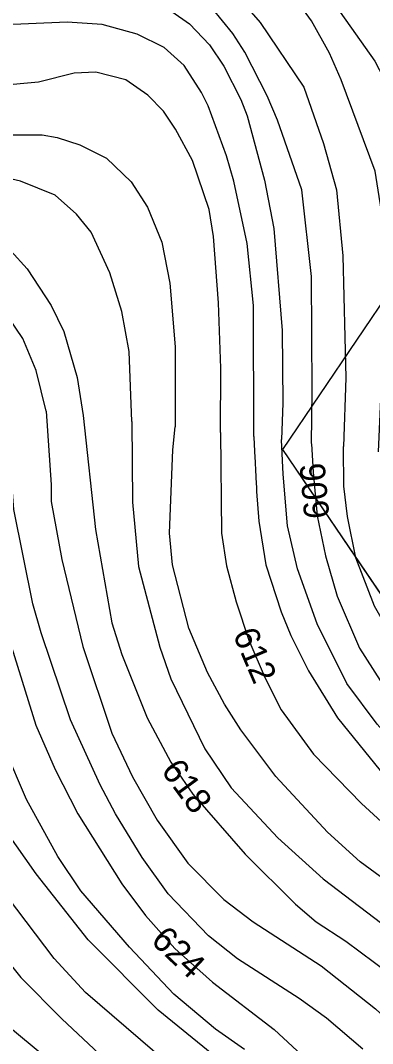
# Model space of a CAD drawing. Extents: x -709418 to -703832, y -1161719 to -1157826.
# Drawn here: x -708014.5 to -707902.2, y -1159626.2 to -1159299.5 of the extents above; entities that cross this region are included whole.
import ezdxf

# ---------------------------------------------------------------- set-up
doc = ezdxf.new("R2010")
doc.units = 0
for name, color, linetype in [('102_obvod PÚ', 7, 'Continuous'), ('120_vrstevnice hlavní', 7, 'Continuous'), ('121_vrstevnice hlavní_popis', 7, 'Continuous'), ('122_vrstevnice základní', 7, 'Continuous'), ('206_TTP_KN', 7, 'Continuous')]:
    doc.layers.add(name, color=color, linetype=linetype)

msp = doc.modelspace()

# ---------------------------------------------------------------- linework, layer by layer
at = {"layer": '102_obvod PÚ'}
msp.add_lwpolyline([(-707724.56, -1159646.08), (-707764.64, -1159606.18), (-707780.62, -1159589.13), (-707816.59, -1159548.02), (-707834.29, -1159540.67), (-707845.93, -1159545.26), (-707869.14, -1159519.09), (-707875.64, -1159517.8), (-707930.8, -1159436.52), (-707895.4, -1159384.07), (-707886.56, -1159395.85), (-707881.63, -1159392.07), (-707892.19, -1159376.87), (-707879.13, -1159345.25), (-707880.85, -1159325.27), (-707872.36, -1159300.51), (-707864.36, -1159294.8), (-707815.84, -1159358.53), (-707791.08, -1159387.78), (-707809.35, -1159354.82), (-707828.68, -1159315.5), (-707849.57, -1159270.84)], dxfattribs=at)
at = {"layer": '120_vrstevnice hlavní'}
for points in [[(-708040.47, -1159132.45), (-708035.9, -1159139.88), (-708025.33, -1159162.17), (-708014.33, -1159189.02), (-708007.04, -1159205.03), (-708002.47, -1159213.03), (-707992.9, -1159225.88), (-707980.75, -1159238.6), (-707968.47, -1159248.6), (-707938.32, -1159270.31), (-707926.18, -1159280.17), (-707918.61, -1159288.03), (-707901.46, -1159312.46), (-707897.32, -1159320.46), (-707890.01, -1159343.4), (-707888.28, -1159354.49), (-707886.52, -1159378.35), (-707886.98, -1159410.93), (-707888.63, -1159438.56)], [(-707940.06, -1159432.31), (-707940.12, -1159390.45), (-707942.18, -1159370.75), (-707946.47, -1159350.75), (-707948.75, -1159342.75), (-707954.61, -1159326.75), (-707956.75, -1159322.46), (-707962.32, -1159313.89), (-707968.61, -1159308.17), (-707977.32, -1159303.89), (-707988.47, -1159300.74), (-707999.61, -1159300.03), (-708021.9, -1159301.03), (-708072.76, -1159307.6), (-708096.76, -1159309.03), (-708112.76, -1159309.03), (-708132.76, -1159307.03), (-708140.76, -1159306.74), (-708160.76, -1159307.17), (-708180.76, -1159309.46), (-708196.76, -1159312.03)], [(-708006.36, -1159424.2), (-708009.48, -1159411.26), (-708013.71, -1159401.03), (-708020.47, -1159391.18), (-708024.76, -1159387.18), (-708031.9, -1159381.6), (-708039.33, -1159378.18), (-708046.76, -1159376.18), (-708054.19, -1159375.75), (-708072.76, -1159376.03), (-708087.61, -1159375.03), (-708105.04, -1159371.89), (-708125.62, -1159365.46), (-708142.76, -1159362.32), (-708156.47, -1159361.46), (-708170.19, -1159361.75), (-708187.33, -1159366.03), (-708197.62, -1159371.75), (-708206.77, -1159378.39), (-708217.52, -1159389.17), (-708225.11, -1159397.44)], [(-707954.84, -1159643.4), (-707993.75, -1159609.84), (-708003.73, -1159598.99), (-708027.74, -1159567.46), (-708039.32, -1159553.14), (-708044.23, -1159545.62), (-708052.48, -1159530.57), (-708058.84, -1159515.53), (-708068.82, -1159485.45), (-708076.49, -1159466.35), (-708080.68, -1159458.25), (-708083.58, -1159454.35), (-708088.06, -1159449.86), (-708093.12, -1159446.1), (-708101.08, -1159442.49), (-708112.36, -1159440.17), (-708131.16, -1159438.15), (-708146.21, -1159433.95), (-708158.36, -1159428.02), (-708166.17, -1159423.1), (-708178.03, -1159417.46), (-708184.97, -1159417.61)], [(-708006.36, -1159424.2), (-708004.7, -1159447.81), (-708004.74, -1159453.05), (-708001.27, -1159471.56), (-707994.62, -1159499.33), (-707985.36, -1159527.1), (-707978.71, -1159540.99), (-707970.9, -1159554.87), (-707961.06, -1159568.61), (-707949.64, -1159580.19), (-707940.23, -1159587.27), (-707918.54, -1159601.31), (-707901.18, -1159615.05), (-707892.5, -1159623.15), (-707883.97, -1159633.85)], [(-707939.16, -1159449.84), (-707938.45, -1159459.36), (-707936.18, -1159473.3), (-707931.27, -1159488.34), (-707928.23, -1159495.86), (-707922.59, -1159507.14), (-707913.33, -1159522.19), (-707899.73, -1159538.96), (-707890.04, -1159549.23), (-707875.43, -1159562.69), (-707860.1, -1159574.69), (-707833.2, -1159597.54), (-707820.9, -1159614.47), (-707814.1, -1159626.62)]]:
    msp.add_lwpolyline(points, dxfattribs=at)
for points in [[(-708006.36, -1159424.2), (-708006.36, -1159424.2)], [(-707940.06, -1159432.31), (-707940.06, -1159432.31)], [(-707940.06, -1159432.31), (-707939.16, -1159449.84)]]:
    msp.add_open_spline(points, degree=1, dxfattribs=at)
at = {"layer": '122_vrstevnice základní'}
for points in [[(-707900.29, -1159437.18), (-707899.15, -1159413.19), (-707897.42, -1159381.75), (-707898.3, -1159366.41), (-707901.32, -1159347.6), (-707912.18, -1159318.46), (-707915.89, -1159309.89), (-707921.61, -1159299.6), (-707929.04, -1159289.31), (-707939.75, -1159279.03), (-707951.04, -1159271.89), (-707966.75, -1159263.74), (-707982.47, -1159254.6), (-707989.18, -1159249.74), (-708000.18, -1159239.88), (-708008.33, -1159229.6), (-708026.33, -1159202.17)], [(-708030.18, -1159242.88), (-708009.61, -1159250.31), (-708002.75, -1159253.46), (-707992.47, -1159259.17), (-707977.04, -1159269.6), (-707959.89, -1159279.17), (-707954.75, -1159282.74), (-707946.04, -1159290.89), (-707938.04, -1159300.17), (-707924.04, -1159320.75), (-707917.83, -1159338.72), (-707913.71, -1159353.54), (-707911.61, -1159374.65), (-707910.68, -1159413.59), (-707911.48, -1159435.56)], [(-707921.69, -1159434.56), (-707921.39, -1159417.88), (-707921.64, -1159381.28), (-707924.75, -1159353.6), (-707932.46, -1159331.32), (-707935.75, -1159323.6), (-707942.89, -1159309.6), (-707946.75, -1159303.6), (-707953.32, -1159295.6), (-707963.61, -1159287.17), (-707977.9, -1159280.03), (-708012.18, -1159265.74), (-708022.18, -1159263.46), (-708033.61, -1159263.17), (-708043.33, -1159264.03), (-708058.76, -1159266.6), (-708077.61, -1159268.31), (-708127.33, -1159268.46), (-708139.33, -1159269.46), (-708146.19, -1159270.74), (-708154.76, -1159273.31), (-708213.05, -1159297.31)], [(-708017.33, -1159281.31), (-707986.47, -1159289.17), (-707971.9, -1159293.74), (-707966.18, -1159296.6), (-707960.61, -1159300.6), (-707954.18, -1159307.31), (-707949.61, -1159314.03), (-707944.18, -1159324.75), (-707942.18, -1159329.89), (-707936.61, -1159350.46), (-707933.61, -1159365.89), (-707930.97, -1159398.52), (-707930.74, -1159421.66), (-707931.23, -1159433.23)], [(-707950.69, -1159431.01), (-707950.61, -1159410.46), (-707951.32, -1159389.6), (-707952.89, -1159368.46), (-707954.32, -1159359.89), (-707959.61, -1159344.17), (-707965.04, -1159334.17), (-707968.9, -1159328.46), (-707973.9, -1159323.32), (-707980.9, -1159318.46), (-707990.47, -1159316.03), (-707997.33, -1159316.31), (-708008.75, -1159319.17), (-708058.76, -1159323.74), (-708081.61, -1159322.74), (-708139.05, -1159316.6), (-708153.9, -1159315.89), (-708169.91, -1159316.74), (-708188.48, -1159319.17)], [(-708184.48, -1159329.89), (-708164.48, -1159327.03), (-708148.47, -1159326.46), (-708129.9, -1159327.6), (-708115.62, -1159329.32), (-708088.47, -1159334.17), (-708067.61, -1159336.03), (-708007.61, -1159336.03), (-708002.75, -1159336.89), (-707995.61, -1159339.17), (-707987.04, -1159343.46), (-707979.2, -1159351.05), (-707973.99, -1159359.12), (-707969.43, -1159370.32), (-707966.82, -1159383.39), (-707965.19, -1159403.65), (-707965.17, -1159429.24)], [(-707978.94, -1159427.56), (-707979.85, -1159405.18), (-707982.13, -1159392.44), (-707986.03, -1159380.02), (-707991.9, -1159367.03), (-707996.61, -1159361.32), (-708003.47, -1159355.32), (-708014.47, -1159350.75), (-708024.76, -1159348.46), (-708041.61, -1159347.32), (-708068.04, -1159347.17), (-708079.61, -1159346.03), (-708085.61, -1159346.03), (-708105.33, -1159342.75), (-708123.33, -1159338.32), (-708137.9, -1159336.89), (-708160.19, -1159337.32), (-708167.05, -1159338.32), (-708167.9, -1159338.03), (-708180.76, -1159340.32), (-708192.76, -1159344.6)], [(-708237.32, -1159395.95), (-708230.54, -1159385.25), (-708221.75, -1159375.45), (-708212.63, -1159367.61), (-708198.19, -1159358.18), (-708191.33, -1159354.89), (-708187.19, -1159353.75), (-708187.05, -1159353.32), (-708175.05, -1159350.6), (-708165.05, -1159349.46), (-708157.05, -1159349.46), (-708145.05, -1159350.6), (-708132.19, -1159353.17), (-708110.76, -1159358.75), (-708081.33, -1159363.18), (-708041.33, -1159363.75), (-708030.18, -1159365.89), (-708023.33, -1159368.75), (-708017.61, -1159373.03), (-708012.33, -1159378.75), (-708004.75, -1159390.46), (-708000.69, -1159398.78), (-707996.45, -1159413.48), (-707994.47, -1159425.66)], [(-707947.18, -1159634.57), (-707970.61, -1159615.48), (-707992.88, -1159593.06), (-708009.52, -1159571.94), (-708025.72, -1159549.09), (-708036.13, -1159530.86), (-708041.2, -1159518.71), (-708045.97, -1159504.54), (-708051.47, -1159484.29), (-708058.7, -1159467.51), (-708064.05, -1159457.09), (-708071.57, -1159447.11), (-708076.2, -1159442.34), (-708087.77, -1159432.94), (-708103.39, -1159427.01), (-708113.81, -1159424.26), (-708125.96, -1159422.38), (-708141.58, -1159418.62), (-708165.88, -1159411.1), (-708173.4, -1159410.08), (-708184.88, -1159411.35)], [(-707942.98, -1159628.06), (-707952.24, -1159621.56), (-707965.55, -1159610.42), (-707979.72, -1159595.37), (-707995.2, -1159577.44), (-708002.58, -1159566.45), (-708012.56, -1159548.22), (-708019.5, -1159532.02), (-708025.72, -1159513.8), (-708034.83, -1159481.4), (-708037.58, -1159473.3), (-708048.57, -1159451.02), (-708054.94, -1159440.89), (-708064.55, -1159428.75), (-708074.46, -1159421.86), (-708096.47, -1159413.18)], [(-708044.57, -1159419.53), (-708039.19, -1159430.66), (-708035.41, -1159441.18), (-708027.74, -1159466.64), (-708009.66, -1159524.5), (-708003.44, -1159538.67), (-707996.21, -1159552.85), (-707982.18, -1159575.12), (-707974.66, -1159585.25), (-707965.26, -1159595.81), (-707953.25, -1159606.51), (-707933.58, -1159621.7), (-707923.31, -1159631.1)], [(-707905.23, -1159627.92), (-707916.8, -1159618.08), (-707925.62, -1159611.72), (-707945.3, -1159599.14), (-707954.55, -1159591.76), (-707967.43, -1159578.31), (-707975.67, -1159566.74), (-707984.21, -1159552.85), (-707989.12, -1159543.59), (-707998.53, -1159522.76), (-708007.93, -1159494.99), (-708010.53, -1159485.73), (-708016.6, -1159455.65), (-708017.18, -1159448.71), (-708019.5, -1159434.82), (-708021.96, -1159422.29)], [(-707994.47, -1159425.66), (-707990.57, -1159462.01), (-707985.36, -1159491.81), (-707982.18, -1159501.93), (-707974.08, -1159522.19), (-707966.56, -1159536.36), (-707959.47, -1159546.49), (-707942.84, -1159565.72), (-707926.78, -1159581.63), (-707920.13, -1159587.27), (-707910.73, -1159593.49), (-707892.36, -1159607.09), (-707886.14, -1159612.88), (-707880.64, -1159618.95), (-707871.09, -1159631.82)], [(-707978.94, -1159427.56), (-707978.78, -1159453.33), (-707976.83, -1159473.87), (-707970.03, -1159499.62), (-707966.56, -1159509.75), (-707955.71, -1159532.02), (-707947.32, -1159544.46), (-707932.42, -1159560.52), (-707917.96, -1159573.53), (-707885.41, -1159598.41), (-707877.17, -1159605.93), (-707867.77, -1159615.91), (-707861.26, -1159624.16), (-707855.76, -1159632.69)], [(-707841.01, -1159633.27), (-707846.94, -1159622.86), (-707856.2, -1159610.71), (-707875.72, -1159591.32), (-707888.6, -1159581.06), (-707906.1, -1159568.18), (-707916.51, -1159558.64), (-707933, -1159540.84), (-707944.14, -1159525.95), (-707949.35, -1159517.84), (-707954.84, -1159507.72), (-707960.77, -1159493.55), (-707965.98, -1159473.3), (-707966.99, -1159463.17), (-707965.84, -1159436.56), (-707965.17, -1159429.24)], [(-707950.69, -1159431.01), (-707950.36, -1159463.17), (-707948.77, -1159473.58), (-707945.73, -1159485.16), (-707941.68, -1159497.31), (-707936.47, -1159509.46), (-707931.27, -1159519.58), (-707920.99, -1159533.76), (-707905.66, -1159549.52), (-707889.03, -1159564.85), (-707868.63, -1159581.2), (-707858.51, -1159590.02), (-707852.43, -1159596.24), (-707843.9, -1159606.66), (-707834.93, -1159620.83), (-707829.29, -1159630.96)], [(-707884.05, -1159541.59), (-707892.5, -1159533.29), (-707900.73, -1159524.17), (-707910.4, -1159511.18), (-707919.83, -1159492.18), (-707926.13, -1159474.56), (-707929.29, -1159460.82), (-707930.73, -1159444.34), (-707931.22, -1159433.39)], [(-707921.66, -1159434.7), (-707921.12, -1159443.73), (-707919.8, -1159457.62), (-707917.18, -1159470.4)], [(-707891.78, -1159503.62), (-707901.52, -1159486.51), (-707907.52, -1159471.02), (-707910.1, -1159457.91), (-707911.32, -1159448.2), (-707911.48, -1159435.81)], [(-708112.65, -1159462.3), (-708102.23, -1159468.52), (-708091.24, -1159479.37), (-708087.92, -1159484), (-708085.17, -1159490.07), (-708081.12, -1159512.35), (-708078.22, -1159524.5), (-708075.62, -1159532.6), (-708071.86, -1159538.67), (-708035.7, -1159578.6), (-708014.44, -1159605.07), (-708001.27, -1159618.23), (-707967.14, -1159650.34)], [(-707917.18, -1159470.4), (-707913.44, -1159483.27), (-707906.31, -1159499.91), (-707897.31, -1159514.07), (-707887.31, -1159526.71), (-707871.79, -1159540.12), (-707839.93, -1159564.01), (-707828.2, -1159574.03), (-707816.17, -1159586.22), (-707806.82, -1159599.38), (-707799.82, -1159612.51), (-707789.19, -1159633.57)], [(-708151.41, -1159632.11), (-708114.82, -1159574.83), (-708108.31, -1159567.02), (-708103.1, -1159562.97), (-708096.25, -1159558.84), (-708092.22, -1159557.86), (-708086.17, -1159557.86), (-708080.12, -1159559.57), (-708065.49, -1159569.77), (-708052.91, -1159583.08), (-708033.53, -1159605.35), (-708017.04, -1159621.7), (-707998.81, -1159636.89)]]:
    msp.add_lwpolyline(points, dxfattribs=at)
for points in [[(-707994.47, -1159425.66), (-707994.47, -1159425.66)], [(-707978.94, -1159427.56), (-707978.94, -1159427.56)], [(-707965.17, -1159429.24), (-707965.17, -1159429.24)], [(-707950.69, -1159431.01), (-707950.69, -1159431.01)], [(-707931.22, -1159433.39), (-707931.23, -1159433.23)], [(-707921.69, -1159434.57), (-707921.69, -1159434.56)], [(-707911.48, -1159435.81), (-707911.48, -1159435.56)]]:
    msp.add_open_spline(points, degree=1, dxfattribs=at)
at = {"layer": '206_TTP_KN'}
for p, q in [((-707930.8, -1159436.52), (-707895.4, -1159384.07)), ((-707875.64, -1159517.8), (-707930.8, -1159436.52))]:
    msp.add_line(p, q, dxfattribs=at)

# ---------------------------------------------------------------- texts
at = {"layer": '121_vrstevnice hlavní_popis'}
for s, rotation, p in [('606', 95.069, (-707915.91, -1159458.26)), ('612', 293.009, (-707946.84, -1159495.44)), ('618', 306.2673, (-707969.87, -1159539.04)), ('624', 316.5966, (-707973.24, -1159593.72))]:
    msp.add_text(s, height=8, rotation=rotation, dxfattribs=at).set_placement(p)

doc.saveas('drawing.dxf')
